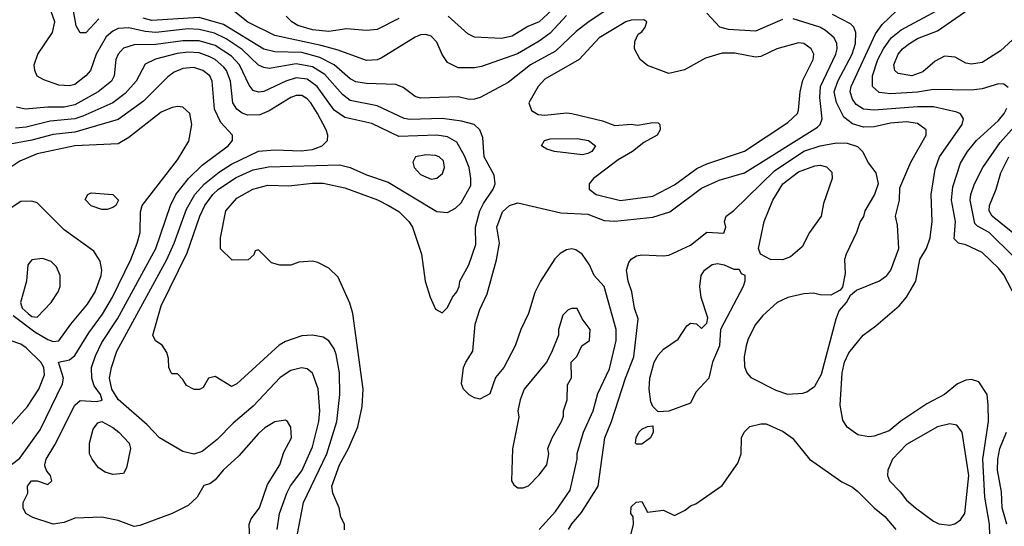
# Model space of a CAD drawing. Header units: inches. Extents: x 1793389 to 1900389, y 320802 to 470796.
# Tile 302 of 656: x 1835626 to 1839272, y 406362 to 408238. Entities that reach past the tile are written whole.
import ezdxf

# ---------------------------------------------------------------- set-up
doc = ezdxf.new("R2010")
doc.units = ezdxf.units.IN
doc.header["$MEASUREMENT"] = 0
doc.layers.add('B8430', color=7, linetype='Continuous')

msp = doc.modelspace()

# ---------------------------------------------------------------- linework, layer by layer
at = {"layer": 'B8430', "color": 2}
for points, elevation in [([(1836828.4, 406348.4), (1836828, 406370), (1836815.3, 406395.3), (1836809, 406430), (1836785.1, 406485.1), (1836782, 406510), (1836809.6, 406590), (1836842.9, 406650), (1836878, 406730), (1836894, 406806), (1836897, 406870), (1836859.5, 407150), (1836847.7, 407187.7), (1836804.8, 407284.8), (1836770, 407317.2), (1836730, 407339), (1836710, 407344), (1836659.6, 407340.4), (1836630, 407328.7), (1836588.9, 407328.9), (1836558, 407338), (1836510, 407386), (1836498, 407382), (1836492.7, 407367.3), (1836471.6, 407348.4), (1836412.7, 407347.3), (1836368.7, 407388.7), (1836369, 407430), (1836389.2, 407530), (1836430, 407577.3), (1836488.7, 407610), (1836544.5, 407624.5), (1836622.5, 407622.5), (1836710, 407632.4), (1836750, 407632.4), (1836830, 407614.9), (1836950.3, 407570.3), (1836991, 407550), (1837030, 407527.3), (1837067.3, 407490), (1837080.7, 407470), (1837113.4, 407370), (1837126.8, 407270), (1837146, 407210), (1837166, 407166), (1837190, 407152), (1837210, 407172), (1837228.7, 407210), (1837244, 407230), (1837253.2, 407250), (1837256, 407270), (1837289.4, 407330), (1837314.9, 407405.1), (1837313.6, 407470), (1837329.6, 407530), (1837342.9, 407557.1), (1837379.5, 407610), (1837386.6, 407630), (1837382.5, 407662.5), (1837345.6, 407730), (1837341.2, 407801.2), (1837329.4, 407829.4), (1837308.7, 407850), (1837262, 407862), (1837190, 407871.5), (1837070, 407868), (1837050, 407871.6), (1836950, 407918.7), (1836850, 407938.7), (1836820.6, 407960.6), (1836755.2, 408035.2), (1836710, 408063.5), (1836650, 408074.2), (1836550, 408056.3), (1836530, 408060.5), (1836509.8, 408069.8), (1836450, 408126.9), (1836390, 408166.2), (1836347.4, 408187.4), (1836290, 408201.4), (1836250, 408203.5), (1836130, 408189.8), (1836090, 408193.3), (1836030, 408206.9), (1835990, 408204.7), (1835970, 408195.6), (1835946.1, 408173.9), (1835908.4, 408110), (1835887.7, 408050), (1835870, 408029.4), (1835830, 407998), (1835810, 407992.3), (1835770, 407995.1), (1835714.8, 408014.8), (1835690, 408028.7), (1835681.2, 408050), (1835679.3, 408070), (1835692.3, 408110), (1835747, 408190), (1835755.6, 408230), (1835730, 408302)], 302), ([(1837650, 408252.6), (1837590, 408187.6), (1837550, 408158), (1837469, 408111), (1837335.6, 408064.4), (1837310, 408059.6), (1837250, 408059.3), (1837210, 408079), (1837190, 408108.7), (1837170, 408154), (1837150, 408176), (1837130, 408182.7), (1837110, 408180.9), (1837090, 408172.7), (1836964.7, 408095.3), (1836949.5, 408089.5), (1836910, 408087), (1836804.8, 408124.8), (1836742, 408142), (1836570, 408179.6), (1836470, 408227.8), (1836391.5, 408291.5)], 294), ([(1837630, 408303.6), (1837550, 408229.6), (1837507.3, 408212.7), (1837450, 408176.9), (1837410, 408167.6), (1837310, 408172.7), (1837285.8, 408185.8), (1837212.7, 408250)], 290), ([(1839331.3, 408190), (1839257.5, 408122.5), (1839190, 408079.3), (1839150, 408073.2), (1839130, 408077.2), (1839090, 408099.3), (1839050, 408102.7), (1839016.1, 408083.9), (1838970, 408044.5), (1838930, 408029.6), (1838878.9, 408038.9), (1838866, 408050), (1838862.9, 408070), (1838878.4, 408110), (1838894.5, 408130), (1838920.9, 408150), (1838950, 408168.4), (1839024.2, 408195.8), (1839160.9, 408290)], 282), ([(1835919, 408241), (1835870, 408189.4), (1835849.3, 408189.3), (1835835.1, 408215.1), (1835825.1, 408270)], 298), ([(1837790, 408267.6), (1837730, 408227.6), (1837686.6, 408193.4), (1837610, 408121.6), (1837517.3, 408070), (1837435.1, 408004.9), (1837331.3, 407950), (1837310, 407943.7), (1837290, 407942), (1837250, 407951.8), (1837110, 407947), (1837090, 407953.2), (1837046.3, 407986.3), (1837018, 407998), (1836910, 408001.6), (1836870, 408007.8), (1836850, 408018.4), (1836790.7, 408070.7), (1836737.5, 408097.5), (1836670, 408115.8), (1836570, 408118.3), (1836530, 408128.2), (1836380, 408220), (1836290, 408245.3), (1836115.1, 408235.1), (1836082.7, 408242.7)], 298), ([(1837030, 408242), (1836950, 408200.9), (1836910, 408198), (1836835.9, 408204.1), (1836770, 408193.6), (1836710, 408199.7), (1836656.1, 408216.1), (1836633.2, 408230), (1836612.7, 408250)], 290), ([(1837549.2, 406350), (1837610, 406417.3), (1837664.7, 406495.3), (1837689.6, 406610), (1837690, 406632), (1837713.3, 406710), (1837749.6, 406790), (1837766.7, 406853.3), (1837810, 406944.7), (1837835.1, 407050), (1837834.7, 407090), (1837789.5, 407250), (1837753.2, 407290), (1837735.3, 407330), (1837708.7, 407370), (1837685.6, 407385.6), (1837670, 407389.2), (1837650, 407385.2), (1837627.5, 407372.5), (1837607.5, 407352.5), (1837554, 407270), (1837532.8, 407227.2), (1837510.5, 407150), (1837482, 407090), (1837460.7, 407030), (1837418.8, 406950), (1837387.3, 406912.7), (1837367.1, 406852.9), (1837330, 406833.2), (1837310, 406837.2), (1837290, 406849.2), (1837268.7, 406870), (1837262, 406890), (1837269.6, 406950.4), (1837277.2, 406970), (1837304, 407010), (1837312.3, 407110), (1837330, 407164.7), (1837357.2, 407222.8), (1837391.7, 407348.3), (1837402, 407410), (1837392.7, 407470), (1837414.2, 407525.8), (1837439, 407550), (1837470, 407559.1), (1837630, 407523), (1837730, 407517.1), (1837790, 407494), (1837830, 407492.2), (1837970, 407506), (1838033.3, 407526.7), (1838150, 407614.4), (1838216.1, 407643.9), (1838310, 407670.4), (1838579.8, 407840.2), (1838589.5, 407850), (1838597.6, 407870), (1838588.2, 407950), (1838591.2, 407990), (1838648, 408110), (1838653, 408130), (1838651.6, 408150), (1838642, 408170), (1838610, 408197.6), (1838589, 408210), (1838490, 408240.5)], 298), ([(1837658, 406350), (1837670, 406370.7), (1837706.6, 406413.4), (1837767.8, 406510), (1837792, 406690), (1837817.6, 406750), (1837869.7, 406910), (1837900.5, 406990), (1837916.2, 407130), (1837902, 407170), (1837892.7, 407230), (1837879.3, 407270), (1837873.2, 407310), (1837881.5, 407338.5), (1837889.5, 407350.5), (1837910, 407362.8), (1837930, 407366.8), (1838010, 407362.8), (1838030, 407366), (1838110, 407402.8), (1838170, 407450.8), (1838233, 407447), (1838241.2, 407470), (1838235.3, 407490), (1838242, 407510), (1838270, 407531), (1838421.4, 407678.6), (1838530, 407750.3), (1838590, 407770.3), (1838650, 407781.6), (1838690, 407780.7), (1838727.7, 407767.7), (1838747.9, 407747.9), (1838767.9, 407707.9), (1838796, 407670), (1838804.7, 407630), (1838791.3, 407590), (1838756, 407530), (1838750.7, 407509.3), (1838738, 407490), (1838724.7, 407450), (1838686.8, 407370), (1838680.7, 407350), (1838682, 407298), (1838672.7, 407247.3), (1838663.6, 407236.4), (1838630, 407218), (1838590, 407219), (1838564.7, 407224.7), (1838530, 407222.7), (1838470, 407209.2), (1838431.3, 407190), (1838377.5, 407142.5), (1838350.4, 407109.6), (1838323.4, 407056.6), (1838315.5, 407030), (1838308, 406990), (1838310, 406954), (1838318.8, 406930), (1838333.2, 406913.2), (1838425.8, 406865.8), (1838469.1, 406850.9), (1838525.2, 406854.8), (1838540.2, 406859.8), (1838570, 406881), (1838594.5, 406925.5), (1838648.7, 407130), (1838660.2, 407159.8), (1838688, 407190), (1838702, 407218), (1838724, 407236), (1838810, 407270.7), (1838837.2, 407290), (1838852, 407310), (1838881.2, 407390), (1838876.5, 407476.5), (1838869, 407510), (1838884, 407570), (1838884.7, 407615.3), (1838926, 407710), (1838982.7, 407810), (1838982.7, 407830), (1838950, 407853.6), (1838910, 407859.7), (1838850, 407854), (1838790, 407840.7), (1838750, 407839.5), (1838710, 407851.8), (1838677.1, 407877.1), (1838650.9, 407930.9), (1838642.3, 407970), (1838655.1, 408010), (1838708.3, 408110), (1838721.1, 408150), (1838722.4, 408190), (1838714.5, 408210), (1838702, 408222), (1838636.2, 408256.2)], 294), ([(1838450, 408238.4), (1838350, 408194.5), (1838250, 408200.9), (1838218, 408210), (1838170, 408262)], 298), ([(1839219.7, 406290), (1839216.9, 406370), (1839199.7, 406470), (1839192.6, 406610), (1839213.6, 406750), (1839212.7, 406810), (1839208.7, 406850), (1839177.2, 406897.2), (1839150, 406905.2), (1839130, 406902.7), (1839098, 406890), (1839050.4, 406849.6), (1838985.1, 406814.9), (1838888.8, 406751.2), (1838845.1, 406714.9), (1838790, 406695.1), (1838770, 406692.7), (1838730, 406701.2), (1838690, 406729), (1838674.5, 406754.5), (1838664.5, 406810), (1838671.5, 406930), (1838680.5, 406970), (1838695.6, 407004.4), (1838749.4, 407070), (1838796.1, 407103.9), (1838882, 407178), (1838909.4, 407210), (1838943.7, 407270), (1838959.6, 407350), (1838983.7, 407390), (1838997, 407430), (1839004.5, 407490), (1839000.7, 407590), (1839015.3, 407684.7), (1839032, 407730), (1839116, 407850), (1839121.2, 407870), (1839109.4, 407889.4), (1839095.6, 407895.6), (1839010, 407914.7), (1838950, 407915.1), (1838790, 407902), (1838750, 407906.6), (1838723.5, 407923.5), (1838710, 407942.7), (1838701.3, 407970), (1838704.7, 407990), (1838794.8, 408185.2), (1838819.7, 408220.3), (1838871.2, 408268.8)], 290), ([(1839286.8, 407986.8), (1839270, 407999.3), (1839250, 407999.5), (1839190, 407981.6), (1839150, 407976.9), (1839010, 407979.7), (1838950.2, 407969.8), (1838850, 407963.5), (1838808.2, 407968.2), (1838783.7, 407990), (1838783.5, 408030), (1838803.1, 408090), (1838824, 408130), (1838853.3, 408170), (1838890, 408200.3), (1839020.9, 408270)], 286), ([(1836642, 406270), (1836676.2, 406450), (1836763.5, 406630), (1836800.5, 406750), (1836811.6, 406850), (1836809.6, 406930), (1836797.7, 406997.7), (1836790, 407019), (1836770, 407049), (1836750, 407062.7), (1836710, 407069.3), (1836670, 407066.6), (1836610, 407046.6), (1836586.9, 407033.1), (1836430, 406889), (1836410, 406879), (1836350, 406916), (1836324.7, 406910), (1836304.7, 406875.3), (1836292, 406868), (1836271.6, 406868.4), (1836243.1, 406883.1), (1836230, 406906), (1836210, 406926), (1836190, 406926), (1836186, 406930), (1836178, 406950), (1836176.4, 406983.6), (1836170, 407006), (1836153.2, 407033.2), (1836129.1, 407049.1), (1836119, 407070), (1836150, 407178), (1836246, 407374), (1836293, 407510), (1836311.3, 407550), (1836340.5, 407590), (1836361.6, 407610), (1836427, 407653), (1836490, 407681.1), (1836547, 407693), (1836810, 407700.4), (1836850, 407690.4), (1836910, 407663.1), (1836990, 407635.8), (1837170, 407527.7), (1837210, 407524), (1837240.1, 407539.9), (1837261, 407559), (1837296.1, 407623.9), (1837296.9, 407650), (1837289.6, 407690), (1837273.3, 407733.3), (1837244, 407784), (1837210, 407804.2), (1837170, 407809.7), (1837030, 407804.7), (1836930, 407853.3), (1836830, 407875.1), (1836790, 407902.9), (1836727.8, 407990), (1836690, 408017.4), (1836650, 408022), (1836610.8, 408010), (1836530, 407971.8), (1836510, 407969.6), (1836490, 407976), (1836474.9, 407994.9), (1836439.7, 408070), (1836410, 408102), (1836350, 408141.5), (1836290, 408159.3), (1836230, 408159.3), (1836130, 408145.1), (1836050, 408144.7), (1836010, 408132), (1835990.6, 408110), (1835981.6, 408090), (1835974.9, 408030), (1835965.5, 408010), (1835916.3, 407970), (1835830, 407922.6), (1835790, 407914), (1835730, 407914.3), (1835646, 407906), (1835613.3, 407913.3)], 306), ([(1836579.5, 406350), (1836587.6, 406410), (1836615.2, 406484.8), (1836628.5, 406511.5), (1836670, 406567.3), (1836710, 406656), (1836733.3, 406750), (1836736.9, 406790), (1836731.4, 406871.4), (1836710, 406928.7), (1836690, 406945.2), (1836669.1, 406949.1), (1836630, 406939.3), (1836590, 406912.7), (1836490, 406806.6), (1836416.7, 406743.3), (1836356.7, 406683.3), (1836301.1, 406638.9), (1836270, 406629.4), (1836230, 406639.5), (1836143.5, 406690), (1836097.2, 406737.2), (1835990, 406831.5), (1835967.1, 406870), (1835958.4, 406910), (1835965.1, 406950), (1835985.6, 407010), (1836170.8, 407349.2), (1836198.3, 407410), (1836243.6, 407536.4), (1836274.7, 407590), (1836309.8, 407630.2), (1836365.2, 407674.8), (1836410, 407702.6), (1836509.8, 407750.2), (1836570, 407755.3), (1836668.2, 407751.8), (1836710, 407756.4), (1836745.2, 407770), (1836765.2, 407790), (1836766.6, 407810), (1836760.9, 407830), (1836728, 407890), (1836703.6, 407930), (1836690, 407945.1), (1836670, 407956.9), (1836650, 407956.3), (1836630, 407949.6), (1836550, 407899.6), (1836515.1, 407884.9), (1836470, 407884.2), (1836450, 407891.8), (1836430, 407906.6), (1836415.1, 407930), (1836406.6, 408010), (1836391.2, 408050), (1836381.4, 408061.4), (1836350, 408089.7), (1836330, 408100.4), (1836290, 408114.5), (1836250, 408116.8), (1836208.2, 408111.8), (1836129, 408091), (1836090, 408072.3), (1836057.1, 408010), (1836015.9, 407964.1), (1835970, 407929.7), (1835859.5, 407880.5), (1835830, 407871), (1835738.7, 407861.3), (1835650, 407839.7), (1835610, 407835.8)], 310), ([(1836477.6, 406310), (1836476, 406370), (1836482.7, 406390), (1836514, 406430), (1836543.3, 406516.7), (1836589.3, 406590), (1836603.3, 406636.7), (1836632, 406690), (1836629.3, 406729.3), (1836618, 406750), (1836610, 406755.3), (1836570, 406749), (1836533.2, 406726.8), (1836510, 406705.2), (1836436.7, 406623.3), (1836378.8, 406570), (1836350, 406534), (1836330, 406519), (1836307.3, 406512.7), (1836282.8, 406470), (1836250, 406439.3), (1836190, 406409.2), (1836070, 406365.2), (1836050, 406361.2), (1835990, 406384), (1835930, 406396), (1835830, 406392.7), (1835790, 406376), (1835749.3, 406369.3), (1835674.6, 406394.6), (1835648, 406410), (1835638, 406430), (1835638, 406450), (1835655.3, 406484.7), (1835654, 406510), (1835669, 406530), (1835690, 406530.7), (1835730, 406517.3), (1835745.2, 406530), (1835739.5, 406550), (1835725.8, 406565.8), (1835720.5, 406580.5), (1835718.4, 406590), (1835723.6, 406610), (1835755.8, 406664.2), (1835830, 406810.7), (1835850, 406828), (1835910, 406823.7), (1835931.5, 406828.5), (1835924.5, 406850), (1835901.5, 406881.5), (1835892.6, 406910), (1835891.3, 406950), (1835906.3, 406993.7), (1835930, 407042), (1835988.2, 407130), (1836129.7, 407390), (1836184.2, 407550), (1836204.2, 407590), (1836250.9, 407649.1), (1836300.9, 407699.1), (1836397.2, 407770), (1836413.2, 407790), (1836414, 407810), (1836370, 407857.2), (1836346.9, 407906.9), (1836338.4, 408010), (1836329.4, 408030), (1836304, 408050), (1836270, 408060.5), (1836230, 408056.9), (1836197.3, 408042.7), (1836173.8, 408026.2), (1836084.5, 407935.5), (1835990, 407867.8), (1835830, 407821), (1835750, 407812.3), (1835670, 407791.1), (1835590, 407776.3)], 314), ([(1835570, 406570.5), (1835625.8, 406614.2), (1835701, 406719), (1835783.6, 406890), (1835787.6, 406910), (1835769.3, 406970), (1835810, 406978), (1835830, 406994), (1835882, 407078), (1835932.9, 407147.1), (1835969.7, 407210), (1836037.6, 407350), (1836060.7, 407410), (1836071.8, 407450), (1836073.6, 407526.4), (1836079, 407550), (1836210, 407718.8), (1836251.7, 407788.3), (1836263.7, 407850), (1836256, 407890), (1836230, 407913.2), (1836210, 407916), (1836190, 407912.3), (1836150, 407895.1), (1836030, 407800.9), (1835990, 407778), (1835830, 407771.1), (1835690, 407741.3), (1835625.7, 407714.3), (1835578.5, 407681.5)], 318), ([(1839312.8, 407210), (1839270, 407292.7), (1839250, 407318), (1839190, 407375.1), (1839130, 407403.7), (1839102, 407410), (1839086, 407426), (1839091.6, 407490), (1839076.3, 407570), (1839080.8, 407619.2), (1839110, 407706.8), (1839136.2, 407750), (1839169.5, 407790), (1839250, 407863.8), (1839271.8, 407890), (1839281.6, 407910)], 286), ([(1839303.7, 407363.7), (1839216.2, 407450), (1839172.7, 407472.7), (1839162.8, 407482.8), (1839146, 407570), (1839147.8, 407590), (1839161.6, 407630), (1839191.8, 407690), (1839256.8, 407783.2), (1839310, 407841.6)], 282), ([(1839330, 407427.3), (1839227.3, 407510), (1839215.8, 407530), (1839216.9, 407550), (1839241.3, 407610), (1839258.9, 407670), (1839288.3, 407730)], 278), ([(1835601.9, 407141.9), (1835682.2, 407082.2), (1835730, 407053.1), (1835750, 407045.7), (1835770, 407048.2), (1835814.5, 407110), (1835876.2, 407183.8), (1835905.1, 407230), (1835927.3, 407290), (1835929.5, 407310), (1835923.7, 407343.7), (1835900.2, 407380.2), (1835790, 407459.3), (1835690, 407559), (1835670, 407565.2), (1835630, 407564), (1835550, 407512.7)], 322), ([(1835570, 406710.8), (1835654.2, 406805.8), (1835696.2, 406870), (1835716.9, 406923.1), (1835715.1, 406950), (1835704, 406970), (1835650, 407022.3), (1835630, 407036.4), (1835589.8, 407049.8)], 322), ([(1837889, 406329), (1837899.3, 406370), (1837897.2, 406397.2), (1837889, 406410), (1837890, 406434), (1837908.4, 406451.6), (1837930, 406454), (1837950, 406414), (1838010, 406422), (1838050, 406402), (1838090, 406422), (1838110, 406438), (1838130, 406444.7), (1838226.6, 406513.4), (1838284.8, 406595.2), (1838297.2, 406630), (1838299, 406690), (1838308.7, 406710), (1838330, 406731), (1838370, 406741), (1838390, 406741), (1838452.8, 406712.8), (1838487.9, 406687.9), (1838551, 406610), (1838670, 406526.8), (1838710, 406506.8), (1838730, 406490.8), (1838790.4, 406430.4), (1838830, 406398.8), (1838870.8, 406350)], 290), ([(1839281.3, 406370), (1839263.5, 406430), (1839261.1, 406490), (1839247.3, 406570), (1839248.4, 406610), (1839255.8, 406650), (1839279.6, 406710)], 286)]:
    msp.add_lwpolyline(points, dxfattribs=dict(at, elevation=elevation))
for points, elevation in [([(1837936.5, 408236.5), (1837890, 408236), (1837870, 408229), (1837771, 408170), (1837697.3, 408090), (1837570, 408017), (1837545.5, 407990), (1837510.8, 407930), (1837521.1, 407901.1), (1837546.2, 407886.2), (1837570, 407883.8), (1837650, 407893), (1837670, 407890.5), (1837783.7, 407863.7), (1837830, 407846), (1837890, 407850.4), (1837913.2, 407846.8), (1837970, 407857.3), (1837990, 407856), (1837996, 407850), (1837997.3, 407830), (1837986, 407810), (1837937.1, 407782.9), (1837894.8, 407750), (1837841.4, 407718.6), (1837750.8, 407650), (1837734.8, 407630), (1837734.8, 407610), (1837761, 407590), (1837850, 407568.5), (1837970, 407583.8), (1838050, 407626.4), (1838133.7, 407686.3), (1838170, 407704.4), (1838310, 407750.6), (1838470, 407857.3), (1838506, 407890), (1838510, 407902), (1838516.2, 407970), (1838526.2, 408013.8), (1838563.7, 408090), (1838566, 408110), (1838557.2, 408130), (1838530, 408149.3), (1838510, 408152), (1838430, 408129.4), (1838370, 408101.2), (1838350, 408099.3), (1838273.4, 408113.4), (1838226.9, 408113.1), (1838164.9, 408095.1), (1838087.9, 408052.1), (1838030, 408038), (1837950, 408067.6), (1837923.7, 408090), (1837902.7, 408130), (1837903.7, 408156.3), (1837916.5, 408183.5), (1837930, 408192), (1837942, 408210), (1837948, 408230)], 302), ([(1837710, 407737.2), (1837606, 407750), (1837578, 407758), (1837558, 407770), (1837568.7, 407790), (1837590, 407796.3), (1837690, 407797.3), (1837732, 407790), (1837758, 407770), (1837744.7, 407750), (1837730, 407742.7)], 298), ([(1837130, 407737), (1837092, 407730), (1837081, 407710), (1837086.8, 407690), (1837110, 407664), (1837150, 407647.3), (1837170, 407651), (1837192, 407668), (1837199.3, 407690), (1837194.9, 407714.9), (1837179, 407730), (1837165.2, 407734.8)], 310), ([(1838450, 407348.7), (1838406, 407350), (1838368.9, 407368.9), (1838362, 407390), (1838382.7, 407490), (1838414.5, 407570), (1838452, 407630), (1838510, 407674), (1838570, 407697.1), (1838590, 407699.1), (1838613, 407693), (1838633.2, 407673.2), (1838634.8, 407650), (1838602.5, 407557.5), (1838593.4, 407510), (1838551, 407450), (1838522.8, 407397.2), (1838479.8, 407360.2)], 290), ([(1835930, 407535.3), (1835890, 407548.7), (1835868.4, 407571.6), (1835878, 407590), (1835890, 407596), (1835970, 407590.8), (1835991.3, 407570), (1835982, 407550), (1835970, 407542), (1835950, 407535.3)], 318), ([(1835710, 407354), (1835670, 407348.7), (1835656, 407330), (1835650.7, 407270), (1835628.4, 407190), (1835634.8, 407170), (1835657.3, 407150), (1835670, 407139.1), (1835690, 407136), (1835742, 407190), (1835768.7, 407230), (1835775.3, 407250), (1835775.3, 407290), (1835762, 407322), (1835742, 407342)], 326), ([(1838270, 407314), (1838290, 407314), (1838298, 407298), (1838311.6, 407291.6), (1838311.3, 407270), (1838304.7, 407250), (1838221, 407090), (1838217.3, 407030), (1838191, 406970), (1838178, 406910), (1838130, 406858), (1838110, 406818), (1838030, 406788), (1837990, 406786), (1837970, 406806), (1837963.1, 406823.1), (1837957.2, 406870), (1837959.5, 406910), (1837975.1, 406970), (1837990, 406996), (1838010, 407018), (1838064.7, 407055.3), (1838096.4, 407103.6), (1838110, 407114), (1838131.6, 407111.6), (1838150, 407094), (1838170, 407114), (1838173.6, 407133.6), (1838148.9, 407208.9), (1838144, 407250), (1838149.3, 407290), (1838161.2, 407310), (1838190, 407330.7), (1838210, 407334.8), (1838234, 407330)], 290), ([(1837670, 407168.7), (1837656.9, 407163.1), (1837636.9, 407143.1), (1837621, 407090), (1837621, 407070), (1837594.8, 407005.2), (1837576, 406970), (1837494, 406870), (1837479.1, 406830), (1837470.8, 406790), (1837473.7, 406766.3), (1837450.9, 406649.1), (1837447.3, 406530), (1837455.3, 406515.3), (1837470, 406504.7), (1837490, 406504.7), (1837510, 406512), (1837550, 406552), (1837577.2, 406590), (1837585.2, 406630), (1837581.2, 406650), (1837597.2, 406690), (1837632.7, 406750), (1837639.3, 406770), (1837639.3, 406790), (1837652.7, 406830), (1837654, 406886), (1837668.9, 406911.1), (1837668, 406970), (1837688.9, 406991.1), (1837708, 407030), (1837736, 407050), (1837738, 407090), (1837708.7, 407130), (1837690, 407168)], 302), ([(1835970, 406554), (1835942, 406562), (1835918, 406578), (1835894, 406610), (1835884, 406630), (1835884, 406670), (1835898, 406722), (1835914.6, 406745.4), (1835930, 406750.5), (1835970, 406727.7), (1835993, 406710), (1836030.5, 406670), (1836035.5, 406650), (1836021, 406579), (1836010, 406558)], 310), ([(1837910, 406666), (1837906, 406670), (1837908, 406690), (1837918, 406710), (1837930, 406722), (1837950, 406732), (1837970, 406734), (1837971.3, 406710), (1837962, 406690), (1837930, 406666)], 290), ([(1839070, 406740.9), (1839024.7, 406730), (1838910, 406664.5), (1838857.3, 406610), (1838840.7, 406570), (1838838.8, 406550), (1838846.8, 406530), (1838886.8, 406490), (1838910, 406458.8), (1838942.8, 406430), (1839010, 406380.7), (1839030, 406370.8), (1839070, 406366), (1839089.1, 406370.9), (1839110, 406386), (1839125.2, 406410), (1839140.5, 406550), (1839116, 406710), (1839096.2, 406736.2)], 294)]:
    msp.add_lwpolyline(points, close=True, dxfattribs=dict(at, elevation=elevation))

doc.saveas('drawing.dxf')
